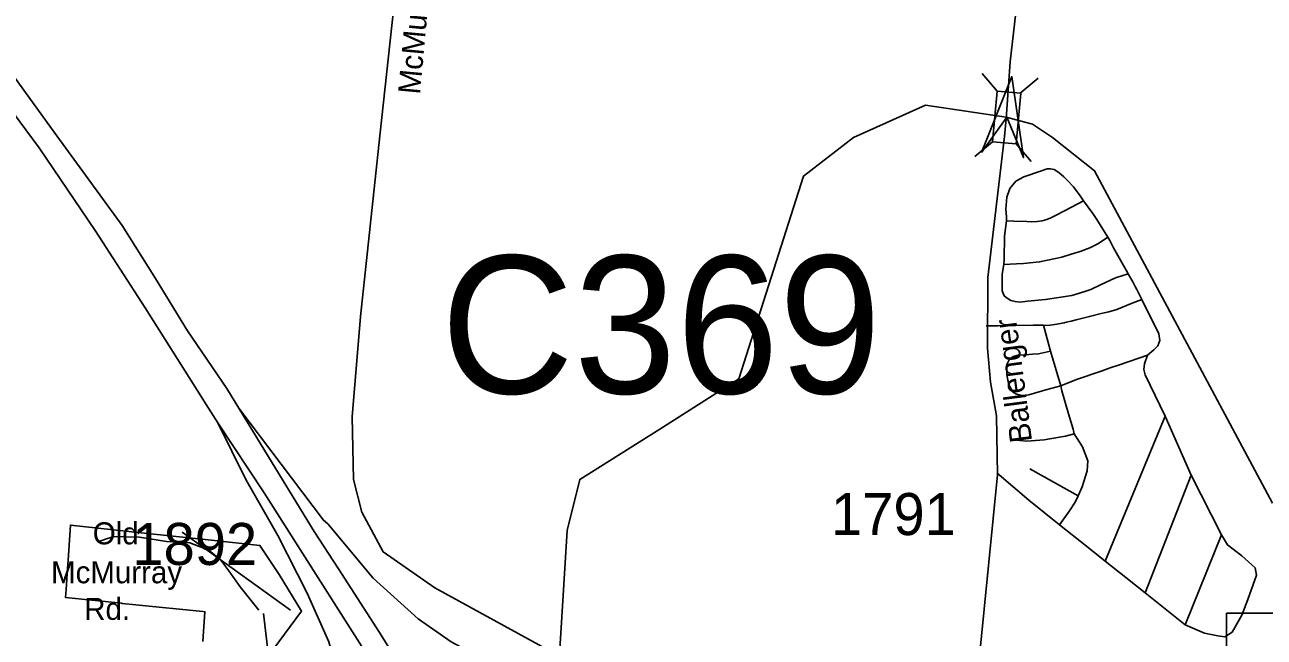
# Model space of a CAD drawing. Extents: x 884530 to 1028605, y 526725 to 653634.
# Drawn here: x 982273 to 985963, y 581054 to 582877 of the extents above; entities that cross this region are included whole.
import ezdxf

# ---------------------------------------------------------------- set-up
doc = ezdxf.new("R2010")
doc.units = 0
for name, color, linetype in [('Exist Boundary Political City Limit New', 7, 'Continuous'), ('Exist Hydrographic Creek Single Shore', 7, 'Continuous'), ('Exist Road Non-System Type 51', 7, 'Continuous'), ('Exist Road Primary Interstate Divided Center Attributed', 7, 'Continuous'), ('Exist Road Primary Interstate Ramp 1 Lane Attributed', 7, 'Continuous'), ('Exist Road Secondary Structure Culvert Number Label', 7, 'Continuous'), ('Exist Road Secondary Structure Standard Bridge Attributed CELL', 7, 'Continuous'), ('Exist Road Secondary Structure Standard Bridge CELL', 7, 'Continuous'), ('Exist Road Secondary Type 41 Attributed', 7, 'Continuous'), ('Exist Road Secondary Type 51 Attributed', 7, 'Continuous'), ('Exist Road Secondary Type 51 Label', 7, 'Continuous'), ('Exist Road Secondary Type 51 Number Label', 7, 'Continuous'), ('Map Preparation Boundary City Limit Buffer Line', 7, 'Continuous'), ('Map Preparation Inset Cut Line', 7, 'Continuous')]:
    doc.layers.add(name, color=color, linetype=linetype)

msp = doc.modelspace()

# ---------------------------------------------------------------- linework, layer by layer
at = {"layer": 'Exist Boundary Political City Limit New'}
msp.add_lwpolyline([(982803.7, 581041.1), (982809.9, 581129.8), (982807, 581130.1), (982803.2, 581130.4), (982604.2, 581150.7), (982563.8, 581154.8), (982560.9, 581155.1), (982394.6, 581172.6), (982396.2, 581195.8), (982399.7, 581243), (982400, 581247), (982402.7, 581283.4), (982409.4, 581387.8), (982619.8, 581365.3), (982829.2, 581342.9), (982973.6, 581327.4), (983011.1, 581270.4), (983030.2, 581240.4), (983097.3, 581132.2), (983012.9, 581017.3)], dxfattribs=at)
at = {"layer": 'Exist Hydrographic Creek Single Shore'}
msp.add_lwpolyline([(983839.7, 579176.6), (983843, 579268.4), (983967.8, 579673.8), (984017, 579947.5), (984044.5, 580121.6), (984028.8, 580424.6), (983861.7, 580954.3), (983887.8, 581372.1), (983925.4, 581524.1), (984164, 581673.6), (984398.9, 581823.2), (984591.3, 582427), (984740.1, 582541.9), (984954.1, 582638.3), (985194.3, 582602), (985272.6, 582581.1), (985332.7, 582541.9), (985458, 582442.7), (985987.2, 581453.2)], dxfattribs=at)
at = {"layer": 'Exist Road Non-System Type 51'}
for p, q in [((985305.9, 581983.3), (985327, 581905.8)), ((985327, 581905.8), (985357.5, 581802)), ((985489.7, 581280.5), (985667.4, 581711.9)), ((985745.6, 581536.9), (985667.4, 581711.9)), ((985408.5, 581475), (985265, 581555.7)), ((985608.1, 581186), (985745.6, 581536.9)), ((985835.5, 581358.5), (985745.6, 581536.9)), ((985727, 581091.2), (985835.5, 581358.5)), ((985608.1, 581186), (985727, 581091.2))]:
    msp.add_line(p, q, dxfattribs=at)
for points in [[(985425.2, 582353.3), (985415.2, 582368), (985395.2, 582394.9), (985378.3, 582412.6), (985365.9, 582424.9), (985351.6, 582437.9), (985337.4, 582446.5), (985325.9, 582448.6), (985316.5, 582448.8), (985296.9, 582441.9), (985246.9, 582424.5), (985223.4, 582411.4), (985205.5, 582389.5), (985196.6, 582363.9), (985193.5, 582328.4), (985195.7, 582305.6), (985195.9, 582293.1)], [(985425.2, 582353.3), (985370.4, 582324.1), (985339.5, 582308.9), (985327.7, 582302.6), (985315.6, 582297.1), (985302.2, 582293.6), (985286.6, 582291.7), (985271.4, 582290.8), (985255.9, 582291.3), (985217.9, 582292.9), (985195.9, 582293.1)], [(985497.6, 582244.5), (985464.5, 582297.8), (985452.3, 582315), (985439.1, 582333.9), (985425.2, 582353.3)], [(985195.9, 582293.1), (985189.5, 582247.6), (985188.8, 582180.2), (985187.7, 582163.4)], [(985497.6, 582244.5), (985469.6, 582226.1), (985443.6, 582213), (985415, 582202.6), (985388.4, 582194.8), (985360, 582185.9), (985341, 582181.1), (985293.9, 582171.1), (985245.9, 582166.5), (985225.6, 582166), (985187.7, 582163.4)], [(985598, 582059.6), (985583.4, 582089), (985579.6, 582096.2), (985572.6, 582109.8), (985558, 582135.4), (985551.5, 582146.5), (985514, 582212.8), (985503.3, 582235.5), (985497.6, 582244.5)], [(985187.7, 582163.4), (985182.5, 582134.8), (985182.5, 582110.2), (985182.5, 582085.5), (985188.8, 582070.7), (985197.3, 582063), (985208.9, 582056.9), (985221.2, 582053.8), (985236.7, 582051.9), (985258.2, 582054.3), (985311.9, 582059.9), (985390.4, 582071.5), (985425.7, 582082), (985446.8, 582089), (985475, 582103.1), (985519.9, 582124.3), (985558, 582135.4)], [(985305.9, 581983.3), (985319, 581982.5), (985339.5, 581984.9), (985355.9, 581987.6), (985365.8, 581989.6), (985368.5, 581990.3), (985368.8, 581990.4), (985368.8, 581990.5), (985368.9, 581990.6), (985368.9, 581990.6), (985368.8, 581990.8), (985373.4, 581991.5), (985387.7, 581994.5), (985402.9, 581998.5), (985442.5, 582008.9), (985477.6, 582017.6), (985500.6, 582022.8), (985524.1, 582029.3), (985570, 582048.2), (985598, 582059.6)], [(985615, 581894.2), (985634.3, 581909.2), (985646.1, 581922), (985652.5, 581937.3), (985648.8, 581957.7), (985598, 582059.6)], [(985135.5, 581981.5), (985171.2, 581980.7), (985274.9, 581983.1), (985305.9, 581983.3)], [(985327, 581905.8), (985291, 581898.2), (985272.6, 581896.8), (985250.7, 581895), (985230.1, 581893.3), (985215.4, 581889.9), (985204.2, 581882.1), (985197, 581866.3), (985197, 581848.3), (985197, 581836), (985199.6, 581819.8), (985204.2, 581801.4), (985215.1, 581783.4), (985223.1, 581778.5), (985235.8, 581775.1), (985248.1, 581773.6), (985261.8, 581776.1), (985312.4, 581790.6), (985357.5, 581802)], [(985357.5, 581802), (985403.5, 581820.9), (985480.4, 581847.2), (985503.9, 581856), (985531.6, 581865.4), (985615, 581894.2)], [(985667.4, 581711.9), (985608.7, 581835.4), (985604.4, 581851.4), (985606.5, 581867.5), (985615, 581894.2)], [(985357.5, 581802), (985360, 581787.3), (985379.8, 581719), (985394, 581673.2), (985397.5, 581659.1)], [(985397.5, 581659.1), (985371.5, 581652.2), (985324.3, 581645), (985307.4, 581641.8), (985256.5, 581638), (985214.3, 581641.5)], [(985397.5, 581659.1), (985422.1, 581620.4), (985437.5, 581579.3), (985436.2, 581549.9), (985420.5, 581502.2), (985408.5, 581475)], [(985166.8, 581543.4), (985261.6, 581462.6), (985353.7, 581389.1)], [(985408.5, 581475), (985399.9, 581455.7), (985383.4, 581430.1), (985353.7, 581389.1)], [(985353.7, 581389.1), (985434, 581325), (985489.7, 581280.5)], [(982969.9, 581134.4), (982914.1, 581204.2), (982880.9, 581251.3), (982857.3, 581283.5), (982821.4, 581313), (982765, 581335.5), (982695.7, 581339.3), (982615, 581352.4), (982571, 581353.4), (982540, 581354.2), (982516.3, 581346.8), (982491.6, 581338.2)], [(985727, 581091.2), (985784.6, 581065.9), (985824.3, 581058.8), (985845.9, 581055.1), (985867.6, 581069.6), (985896.5, 581120), (985914.4, 581166.9), (985939.7, 581239), (985936, 581260.6), (985896.5, 581296.7), (985853.1, 581329.1), (985835.5, 581358.5)], [(985489.7, 581280.5), (985550.7, 581231.8), (985608.1, 581186)]]:
    msp.add_lwpolyline(points, dxfattribs=at)
at = {"layer": 'Exist Road Primary Interstate Divided Center Attributed'}
for points in [[(982910.7, 581736.3), (982875.1, 581794.7), (982757.7, 581965.8), (982662.1, 582121.9), (982563.1, 582279.7), (982352.6, 582568), (982187.5, 582796.5), (982101.2, 582909.8), (981989.9, 583046.1), (981815.3, 583272.6), (981602.3, 583535.6), (981440.6, 583740.2), (981337.5, 583890.3), (981269, 584003.3), (981207, 584103.8), (981151.3, 584205.6), (981091.8, 584328.5), (981041.9, 584457.1), (981007.4, 584558.8), (980953.7, 584720.1), (980905.7, 584873.7), (980838.5, 585102.1)], [(980796.3, 585006.1), (980865.4, 584775.8), (980924.9, 584574.2), (980959.4, 584474.4), (981009.3, 584361.1), (981063, 584230.6), (981120.6, 584119.2), (981180.1, 584013.6), (981247.3, 583902.3), (981316.3, 583796.7), (981421.9, 583660.4), (981540.9, 583510.6), (981746.2, 583253.4), (981963, 582975), (982099.3, 582808), (982220.2, 582641), (982316.1, 582510.4), (982482.6, 582264.6), (982631.9, 582034.7), (982786.2, 581789.6), (982813.2, 581746.7), (982848.3, 581692.3)], [(983614.3, 580622.8), (983487.4, 580819.6), (983440.5, 580890.1), (983329.7, 581068), (983207.3, 581257.6), (983135.2, 581368.4), (982977.5, 581626.8), (982910.7, 581736.3)], [(982848.3, 581692.3), (982985.8, 581484.2), (983214, 581125), (983366.7, 580885), (983469, 580725.6), (983538, 580611.9)]]:
    msp.add_lwpolyline(points, dxfattribs=at)
at = {"layer": 'Exist Road Primary Interstate Ramp 1 Lane Attributed'}
for points in [[(983907.8, 580649.2), (983890.7, 580704.7), (983872.1, 580747.5), (983854.6, 580809), (983816.6, 580858.4), (983767.2, 580904), (983676, 580968.7), (983543, 581040.9), (983444.2, 581109.4), (983310.5, 581230.4), (983175.4, 581391.6), (983162.3, 581402.2), (982910.7, 581736.3)], [(982848.3, 581692.3), (982931.2, 581523.9), (983026.2, 581356.6), (983113.6, 581185.5), (983178.2, 581040.9), (983235.2, 580835.6), (983258, 580702.5), (983256.3, 580576.7)]]:
    msp.add_lwpolyline(points, dxfattribs=at)
at = {"layer": 'Exist Road Secondary Structure Standard Bridge Attributed CELL'}
msp.add_lwpolyline([(985120.9, 582496.6), (985211.2, 582723.1), (985246.2, 582481.7), (985196.9, 582602)], close=True, dxfattribs=at)
at = {"layer": 'Exist Road Secondary Structure Standard Bridge CELL'}
for p, q in [((985167.8, 582679.5), (985123.5, 582732.4)), ((985236.5, 582673.5), (985289.4, 582717.9)), ((985101.5, 582484.7), (985154.3, 582529)), ((985269, 582470), (985224.6, 582522.9))]:
    msp.add_line(p, q, dxfattribs=at)
msp.add_lwpolyline([(985154.3, 582529), (985167.5, 582679.5), (985237.8, 582673.4), (985224.6, 582522.9)], close=True, dxfattribs=at)
at = {"layer": 'Exist Road Secondary Type 41 Attributed'}
msp.add_lwpolyline([(982964.8, 580538.8), (982976, 580746.6), (983007.2, 580930.7), (982984.4, 581124.6)], dxfattribs=at)
at = {"layer": 'Exist Road Secondary Type 51 Attributed'}
for points in [[(985194.9, 582596.8), (985206.5, 582766.4), (985233.6, 583001.4), (985257.5, 583205.4), (985314.7, 583682.8), (985352.3, 583907.3), (985359.8, 583993.2), (985350.8, 584048.9), (985325.2, 584133.2), (985304.1, 584213.1), (985311.6, 584264.3), (985406.5, 584545.9), (985454.6, 584755.5), (985481.6, 585044.7), (985462.1, 585531.2), (985450, 585615.5), (985447, 585782.7), (985428.9, 586198.7), (985404.9, 586545.1), (985401.4, 586748.3)], [(984177.8, 580686.3), (984167.5, 580767), (984132.3, 580827.1), (984047.5, 580895.4), (983876.3, 580991.7), (983493.7, 581200.7), (983340.7, 581308.3), (983276.6, 581426.3), (983251.8, 581523.5), (983247.6, 581709.8), (983272.4, 582008.4), (983330.4, 582546.4), (983406.8, 583249.9), (983468.8, 583877), (983526.7, 584528.7), (983557.7, 584816.4), (983619.8, 585455.9)], [(984995.9, 580538.5), (985048.6, 580681.6), (985098.2, 580860.9), (985116.3, 581007.5), (985168.8, 581538), (985165.8, 581712.7), (985147.8, 581813.6), (985138.7, 581914.5), (985140.2, 582125.4), (985189.4, 582544.2), (985194.9, 582596.8)]]:
    msp.add_lwpolyline(points, dxfattribs=at)
at = {"layer": 'Exist Road Secondary Type 51 Label'}
msp.add_lwpolyline([(982741.9, 581366.8), (983064.5, 581134.6)], dxfattribs=at)
at = {"layer": 'Map Preparation Boundary City Limit Buffer Line'}
msp.add_lwpolyline([(982803.7, 581041.1), (982809.9, 581129.8), (982807, 581130.1), (982803.2, 581130.4), (982604.2, 581150.7), (982563.8, 581154.8), (982560.9, 581155.1), (982394.6, 581172.6), (982396.2, 581195.8), (982399.7, 581243), (982400, 581247), (982402.7, 581283.4), (982409.4, 581387.8), (982619.8, 581365.3), (982829.2, 581342.9), (982973.6, 581327.4), (983011.1, 581270.4), (983030.2, 581240.4), (983097.3, 581132.2), (983012.9, 581017.3)], dxfattribs=at)
at = {"layer": 'Map Preparation Inset Cut Line'}
msp.add_lwpolyline([(985850.1, 565640.1), (985850.1, 581125.7), (1003401.7, 581125.7), (1003401.7, 608590.9), (929019.7, 608590.9), (929019.7, 565640.1)], close=True, dxfattribs=at)

# ---------------------------------------------------------------- texts
at = {"layer": 'Exist Road Secondary Structure Culvert Number Label'}
msp.add_text('C369', height=410.1, dxfattribs=at).set_placement((983511.7, 581779.7))
at = {"layer": 'Exist Road Secondary Type 51 Label'}
for s, rotation, p in [('McMurray', 84.7937, (983449.7, 582668.3)), ('Ballenger', 97.4734, (985272, 581637.8))]:
    msp.add_text(s, height=65.62, rotation=rotation, dxfattribs=at).set_placement(p)
for s, p in [('Old', (982475.8, 581330.6)), ('McMurray', (982351.7, 581214.8)), ('Rd.', (982450.3, 581105.8))]:
    msp.add_text(s, height=65.62, dxfattribs=at).set_placement(p)
at = {"layer": 'Exist Road Secondary Type 51 Number Label'}
for s, p in [('1791', (984673, 581358.3)), ('1892', (982593.5, 581269.3))]:
    msp.add_text(s, height=125, dxfattribs=at).set_placement(p)

doc.saveas('drawing.dxf')
